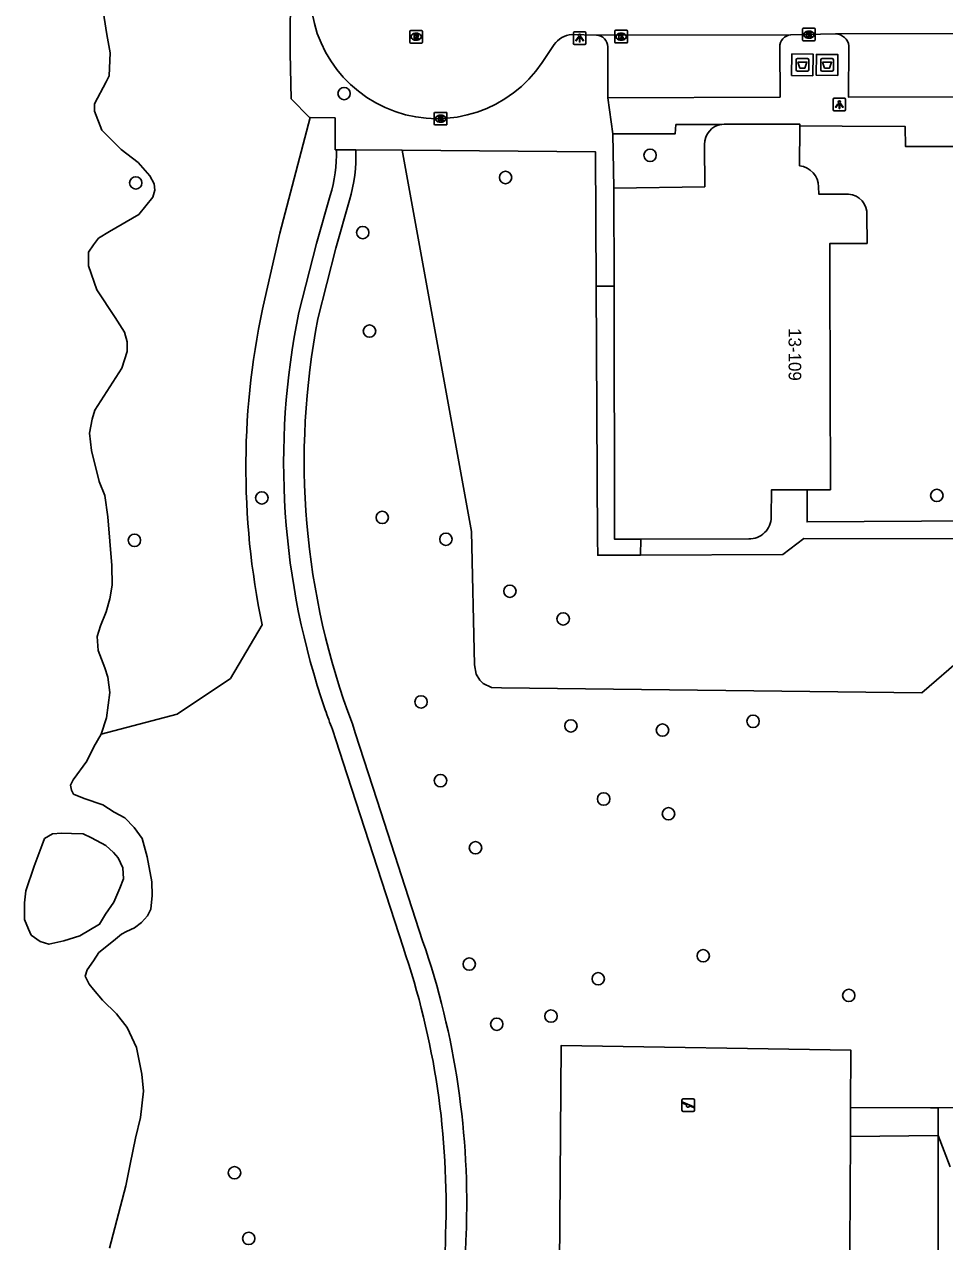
# Model space of a CAD drawing. Extents: x 160732 to 162105, y 387428 to 388479.
# Drawn here: x 160988.3 to 161061, y 388134.5 to 388230.8 of the extents above; entities that cross this region are included whole.
import ezdxf

# ---------------------------------------------------------------- set-up
doc = ezdxf.new("R2010")
doc.units = 0
for name, color, linetype in [('IMGEO_Afval_apart_plaats', 7, 'Continuous'), ('IMGEO_Boom', 7, 'Continuous'), ('IMGEO_Gemengd_bos', 7, 'Continuous'), ('IMGEO_Grasland_overig', 7, 'Continuous'), ('IMGEO_Kolk', 7, 'Continuous'), ('IMGEO_Lichtpunt', 7, 'Continuous'), ('IMGEO_Loofbos', 7, 'Continuous'), ('IMGEO_Meer_plas_ven_vijver', 7, 'Continuous'), ('IMGEO_Muur', 7, 'Continuous'), ('IMGEO_Pand', 7, 'Continuous'), ('IMGEO_Pand_nummerreeks', 7, 'Continuous'), ('IMGEO_Rijbaan_lokaal_open', 7, 'Continuous'), ('IMGEO_Rioolput', 7, 'Continuous'), ('IMGEO_Speelvoorziening', 7, 'Continuous'), ('IMGEO_Voetpad_gesloten', 7, 'Continuous'), ('IMGEO_Voetpad_open', 7, 'Continuous')]:
    doc.layers.add(name, color=color, linetype=linetype)

msp = doc.modelspace()

# ---------------------------------------------------------------- linework, layer by layer
at = {"layer": 'IMGEO_Afval_apart_plaats'}
for p, q in [((161049.255, 388227.184), (161049.255, 388227.984)), ((161049.255, 388227.984), (161049.255, 388227.184)), ((161049.355, 388228.084), (161050.145, 388228.084)), ((161050.145, 388228.084), (161049.355, 388228.084)), ((161050.245, 388227.984), (161050.245, 388227.184)), ((161050.245, 388227.184), (161050.245, 388227.984)), ((161051.205, 388227.175), (161051.205, 388227.975)), ((161051.205, 388227.975), (161051.205, 388227.175)), ((161051.305, 388228.075), (161052.095, 388228.075)), ((161052.095, 388228.075), (161051.305, 388228.075)), ((161052.195, 388227.975), (161052.195, 388227.175)), ((161052.195, 388227.175), (161052.195, 388227.975)), ((161050.145, 388227.084), (161049.355, 388227.084)), ((161049.355, 388227.084), (161050.145, 388227.084)), ((161052.095, 388227.075), (161051.305, 388227.075)), ((161051.305, 388227.075), (161052.095, 388227.075))]:
    msp.add_line(p, q, dxfattribs=at)
for points in [[(161049.398, 388227.798), (161050.102, 388227.798), (161049.953, 388227.328), (161049.547, 388227.328), (161049.398, 388227.798)], [(161051.348, 388227.789), (161052.052, 388227.789), (161051.903, 388227.319), (161051.497, 388227.319), (161051.348, 388227.789)]]:
    msp.add_lwpolyline(points, dxfattribs=at)
for centre, start, end in [((161049.355, 388227.984), 90, 180), ((161049.355, 388227.984), 90, 180), ((161050.145, 388227.984), 0, 90), ((161050.145, 388227.984), 360, 90), ((161051.305, 388227.975), 90, 180), ((161051.305, 388227.975), 90, 180), ((161052.095, 388227.975), 0, 90), ((161052.095, 388227.975), 360, 90), ((161049.355, 388227.184), 180, 270), ((161049.355, 388227.184), 180, 270), ((161050.145, 388227.184), 270, 0), ((161050.145, 388227.184), 270, 0), ((161051.305, 388227.175), 180, 270), ((161051.305, 388227.175), 180, 270), ((161052.095, 388227.175), 270, 0), ((161052.095, 388227.175), 270, 0)]:
    msp.add_arc(centre, 0.1, start, end, dxfattribs=at)
at = {"layer": 'IMGEO_Boom'}
for centre in [(161013.524, 388225.312), (161037.714, 388220.425), (161026.288, 388218.671), (160997.059, 388218.24), (161014.998, 388214.312), (161015.533, 388206.523), (161007.023, 388193.33), (161060.374, 388193.526), (161016.542, 388191.788), (160996.955, 388189.98), (161021.574, 388190.061), (161026.627, 388185.954), (161030.842, 388183.763), (161019.607, 388177.2), (161031.45, 388175.305), (161038.691, 388174.971), (161045.85, 388175.666), (161021.145, 388170.975), (161034.042, 388169.525), (161039.165, 388168.355), (161023.912, 388165.665), (161041.908, 388157.125), (161023.42, 388156.465), (161033.611, 388155.306), (161053.416, 388153.991), (161029.878, 388152.354), (161025.588, 388151.711), (161004.862, 388139.97), (161005.986, 388134.775)]:
    msp.add_circle(centre, 0.489, dxfattribs=at)
at = {"layer": 'IMGEO_Gemengd_bos'}
for points in [[(161071.335, 388145.12), (161071.321, 388148.398), (161070.857, 388155.485), (161070.474, 388158.722), (161069.066, 388166.872), (161067.15, 388174.79), (161067.28, 388177.001), (161067.581, 388177.765), (161064.844, 388182.109), (161062.475, 388180.764), (161059.198, 388177.928), (161025.961, 388178.316), (161025.178, 388178.337), (161024.512, 388178.664), (161024.244, 388178.924), (161023.958, 388179.404), (161023.832, 388180.135), (161023.583, 388190.665), (161018.116, 388220.822)], [(161053.561, 388145.125), (161053.587, 388149.655), (161030.674, 388150.02), (161030.403, 388111.703)], [(161053.561, 388145.125), (161059.884, 388145.101), (161060.488, 388145.102)], [(161043.996, 388110.815), (161043.995, 388111.45), (161053.377, 388111.825), (161053.549, 388142.829)], [(161060.489, 388142.917), (161053.549, 388142.829)]]:
    msp.add_lwpolyline(points, dxfattribs=at)
at = {"layer": 'IMGEO_Grasland_overig'}
msp.add_lwpolyline([(161053.549, 388142.829), (161053.561, 388145.125)], dxfattribs=at)
at = {"layer": 'IMGEO_Kolk'}
for p, q in [((161034.998, 388230.31), (161035.85, 388230.31)), ((161049.765, 388229.544), (161049.765, 388230.396)), ((161049.84, 388230.47), (161050.692, 388230.47)), ((161050.766, 388230.396), (161050.766, 388229.544)), ((161034.923, 388229.384), (161034.923, 388230.236)), ((161035.434, 388229.53), (161035.409, 388229.53)), ((161035.411, 388230.09), (161035.436, 388230.09)), ((161035.924, 388230.236), (161035.924, 388229.384)), ((161050.692, 388229.47), (161049.84, 388229.47)), ((161050.276, 388229.69), (161050.251, 388229.69)), ((161050.253, 388230.25), (161050.278, 388230.25)), ((161035.85, 388229.31), (161034.998, 388229.31)), ((161020.655, 388222.898), (161020.655, 388223.75)), ((161020.73, 388223.824), (161021.582, 388223.824)), ((161021.143, 388223.604), (161021.168, 388223.604)), ((161021.656, 388223.75), (161021.656, 388222.898)), ((161021.582, 388222.824), (161020.73, 388222.824)), ((161021.166, 388223.044), (161021.141, 388223.044))]:
    msp.add_line(p, q, dxfattribs=at)
for points in [[(161034.998, 388230.31), (161035.85, 388230.31)], [(161049.765, 388229.544), (161049.765, 388230.396)], [(161049.84, 388230.47), (161050.692, 388230.47)], [(161050.766, 388230.396), (161050.766, 388229.544)], [(161034.923, 388229.384), (161034.923, 388230.236)], [(161035.244, 388230.01), (161035.367, 388230.01), (161035.367, 388229.859), (161035.497, 388230.01), (161035.661, 388230.01), (161035.515, 388229.859), (161035.668, 388229.61), (161035.516, 388229.61), (161035.431, 388229.774), (161035.367, 388229.707), (161035.367, 388229.61), (161035.244, 388229.61), (161035.244, 388230.01)], [(161035.924, 388230.236), (161035.924, 388229.384)], [(161050.692, 388229.47), (161049.84, 388229.47)], [(161050.086, 388230.17), (161050.209, 388230.17), (161050.209, 388230.019), (161050.339, 388230.17), (161050.503, 388230.17), (161050.357, 388230.019), (161050.51, 388229.77), (161050.358, 388229.77), (161050.273, 388229.934), (161050.209, 388229.867), (161050.209, 388229.77), (161050.086, 388229.77), (161050.086, 388230.17)], [(161035.85, 388229.31), (161034.998, 388229.31)], [(161020.655, 388222.898), (161020.655, 388223.75)], [(161020.73, 388223.824), (161021.582, 388223.824)], [(161021.656, 388223.75), (161021.656, 388222.898)], [(161021.582, 388222.824), (161020.73, 388222.824)], [(161020.976, 388223.524), (161021.099, 388223.524), (161021.099, 388223.373), (161021.229, 388223.524), (161021.393, 388223.524), (161021.247, 388223.373), (161021.4, 388223.124), (161021.248, 388223.124), (161021.163, 388223.288), (161021.099, 388223.221), (161021.099, 388223.124), (161020.976, 388223.124), (161020.976, 388223.524)]]:
    msp.add_lwpolyline(points, dxfattribs=at)
for centre, start, end in [((161035, 388230.234), 91.55205, 178.44795), ((161035, 388230.234), 91.55205, 178.44795), ((161035.848, 388230.234), 1.55205, 88.44795), ((161035.848, 388230.234), 1.55205, 88.44795), ((161049.842, 388230.394), 91.55205, 178.44795), ((161049.842, 388230.394), 91.55205, 178.44795), ((161050.69, 388230.394), 1.55205, 88.44795), ((161050.69, 388230.394), 1.55205, 88.44795), ((161035, 388229.386), 181.55205, 268.44795), ((161035, 388229.386), 181.55205, 268.44795), ((161035.848, 388229.386), 271.55205, 358.44795), ((161035.848, 388229.386), 271.55205, 358.44795), ((161049.842, 388229.546), 181.55205, 268.44795), ((161049.842, 388229.546), 181.55205, 268.44795), ((161050.69, 388229.546), 271.55205, 358.44795), ((161050.69, 388229.546), 271.55205, 358.44795), ((161020.732, 388223.748), 91.55205, 178.44795), ((161020.732, 388223.748), 91.55205, 178.44795), ((161021.58, 388223.748), 1.55205, 88.44795), ((161021.58, 388223.748), 1.55205, 88.44795), ((161020.732, 388222.9), 181.55205, 268.44795), ((161020.732, 388222.9), 181.55205, 268.44795), ((161021.58, 388222.9), 271.55205, 358.44795), ((161021.58, 388222.9), 271.55205, 358.44795)]:
    msp.add_arc(centre, 0.0765, start, end, dxfattribs=at)
for centre, major_axis, ratio, start_param, end_param in [((161035.41, 388229.81), (-0.387, 0.002), 0.722429, 4.712389, 7.853982), ((161035.435, 388229.81), (-0.39, 0.002), 0.717154, 1.570796, 4.712389), ((161050.252, 388229.97), (-0.387, 0.002), 0.722429, 4.712389, 7.853982), ((161050.277, 388229.97), (-0.39, 0.002), 0.717154, 1.570796, 4.712389), ((161021.142, 388223.324), (-0.387, 0.002), 0.722429, 4.712389, 7.853982), ((161021.167, 388223.324), (-0.39, 0.002), 0.717154, 1.570796, 4.712389)]:
    msp.add_ellipse(centre, major_axis=major_axis, ratio=ratio, start_param=start_param, end_param=end_param, dxfattribs=at)
at = {"layer": 'IMGEO_Lichtpunt'}
for p, q in [((161031.644, 388230.101), (161031.644, 388229.294)), ((161031.644, 388230.101), (161031.644, 388229.294)), ((161032.546, 388230.196), (161031.738, 388230.196)), ((161032.546, 388230.196), (161031.738, 388230.196)), ((161032.64, 388229.294), (161032.64, 388230.101)), ((161032.64, 388229.294), (161032.64, 388230.101)), ((161031.738, 388229.2), (161032.546, 388229.2)), ((161031.738, 388229.2), (161032.546, 388229.2)), ((161052.172, 388224.843), (161052.172, 388224.036)), ((161052.172, 388224.843), (161052.172, 388224.036)), ((161053.074, 388224.938), (161052.266, 388224.938)), ((161053.074, 388224.938), (161052.266, 388224.938)), ((161053.168, 388224.036), (161053.168, 388224.843)), ((161053.168, 388224.036), (161053.168, 388224.843)), ((161052.266, 388223.942), (161053.074, 388223.942)), ((161052.266, 388223.942), (161053.074, 388223.942))]:
    msp.add_line(p, q, dxfattribs=at)
for points in [[(161032.018, 388229.765), (161032.057, 388229.737), (161031.869, 388229.475), (161031.831, 388229.502), (161032.018, 388229.765)], [(161032.12, 388229.717), (161032.167, 388229.717), (161032.167, 388229.395), (161032.12, 388229.395), (161032.12, 388229.717)], [(161032.23, 388229.737), (161032.268, 388229.764), (161032.455, 388229.502), (161032.416, 388229.474), (161032.23, 388229.737)], [(161052.546, 388224.507), (161052.585, 388224.479), (161052.397, 388224.217), (161052.359, 388224.244), (161052.546, 388224.507)], [(161052.648, 388224.459), (161052.695, 388224.459), (161052.695, 388224.137), (161052.648, 388224.137), (161052.648, 388224.459)], [(161052.758, 388224.479), (161052.796, 388224.506), (161052.983, 388224.244), (161052.944, 388224.216), (161052.758, 388224.479)]]:
    msp.add_lwpolyline(points, dxfattribs=at)
for centre in [(161032.143, 388229.899), (161052.671, 388224.641)]:
    msp.add_circle(centre, 0.0994, dxfattribs=at)
for centre, start, end in [((161031.738, 388230.101), 90, 180), ((161031.738, 388230.101), 90, 180), ((161032.546, 388230.101), 0, 90), ((161032.546, 388230.101), 0, 90), ((161031.738, 388229.294), 180, 270), ((161031.738, 388229.294), 180, 270), ((161032.546, 388229.294), 270, 0), ((161032.546, 388229.294), 270, 360), ((161052.266, 388224.843), 90, 180), ((161052.266, 388224.843), 90, 180), ((161053.074, 388224.843), 0, 90), ((161053.074, 388224.843), 0, 90), ((161052.266, 388224.036), 180, 270), ((161052.266, 388224.036), 180, 270), ((161053.074, 388224.036), 270, 0), ((161053.074, 388224.036), 270, 360)]:
    msp.add_arc(centre, 0.0946, start, end, dxfattribs=at)
at = {"layer": 'IMGEO_Loofbos'}
for points in [[(161007.249, 388209.067), (161008.456, 388214.277), (161010.856, 388223.42)], [(160994.319, 388174.65), (161000.342, 388176.237), (161004.535, 388179.064), (161007.054, 388183.289)]]:
    msp.add_lwpolyline(points, dxfattribs=at)
msp.add_arc((161066.297, 388195.731), 60.535, 167.27281, 191.86036, dxfattribs=at)
at = {"layer": 'IMGEO_Meer_plas_ven_vijver'}
for points in [[(160993.976, 388235.05), (160994.76, 388229.992), (160995.039, 388228.534), (160994.946, 388226.704), (160994.729, 388226.239), (160993.798, 388224.502), (160993.798, 388223.913), (160994.388, 388222.424), (160995.908, 388220.873), (160997.241, 388219.849), (160998.172, 388218.795), (160998.513, 388218.174), (160998.575, 388217.678), (160998.42, 388217.12), (160997.303, 388215.755), (160994.977, 388214.406), (160994.124, 388213.879), (160993.721, 388213.351), (160993.318, 388212.777), (160993.333, 388211.692), (160993.985, 388209.8), (160995.442, 388207.598), (160996.156, 388206.45), (160996.373, 388205.674), (160996.373, 388204.899), (160995.97, 388203.596), (160993.83, 388200.277), (160993.612, 388199.564), (160993.395, 388198.447), (160993.55, 388197.083), (160994.171, 388194.632), (160994.605, 388193.516), (160994.853, 388191.841), (160995.163, 388187.995), (160995.194, 388186.444), (160995.008, 388185.358), (160994.729, 388184.335), (160994.264, 388183.218), (160994.016, 388182.38), (160994.078, 388181.264), (160994.605, 388179.899), (160994.853, 388179.155), (160995.008, 388177.945), (160994.744, 388175.949), (160994.319, 388174.65)], [(160994.99, 388134.001), (160996.267, 388138.932), (160996.618, 388140.636), (160997.03, 388142.706), (160997.427, 388144.345), (160997.682, 388146.43), (160997.549, 388147.758), (160997.123, 388149.874), (160996.375, 388151.463), (160995.532, 388152.526), (160994.426, 388153.621), (160993.716, 388154.455), (160993.389, 388154.892), (160993.051, 388155.523), (160993.21, 388156.007), (160993.714, 388156.716), (160994.145, 388157.376), (160995.293, 388158.311), (160995.923, 388158.823), (160996.331, 388159.036), (160996.962, 388159.324), (160997.517, 388159.761), (160997.998, 388160.272), (160998.242, 388160.804), (160998.355, 388161.903), (160998.336, 388162.975), (160997.969, 388164.944), (160997.562, 388166.401), (160996.934, 388167.283), (160996.202, 388168.032), (160995.349, 388168.484), (160994.445, 388169.059), (160992.975, 388169.557), (160992.147, 388169.91), (160991.983, 388170.213), (160991.906, 388170.629), (160992.107, 388171.046), (160993.199, 388172.518), (160993.732, 388173.638), (160994.319, 388174.65)], [(160989.664, 388165.893), (160989.04, 388164.21), (160988.374, 388162.264), (160988.269, 388161.325), (160988.254, 388159.994), (160988.584, 388159.242), (160988.78, 388158.766), (160989.508, 388158.257), (160990.198, 388158.031), (160991.381, 388158.302), (160992.634, 388158.715), (160994.202, 388159.625), (160994.676, 388160.423), (160995.325, 388161.363), (160995.796, 388162.479), (160996.093, 388163.205), (160996.035, 388164.071), (160995.66, 388164.864), (160995.287, 388165.304), (160994.701, 388165.849), (160993.548, 388166.462), (160992.893, 388166.759), (160991.991, 388166.807), (160991.196, 388166.821), (160990.471, 388166.764), (160989.855, 388166.39), (160989.664, 388165.893)]]:
    msp.add_lwpolyline(points, dxfattribs=at)
at = {"layer": 'IMGEO_Muur'}
msp.add_lwpolyline([(161036.94, 388188.809), (161033.568, 388188.796), (161033.561, 388190.068)], dxfattribs=at)
at = {"layer": 'IMGEO_Pand'}
for points in [[(161043.393, 388222.874), (161043.562, 388222.888), (161049.537, 388222.899), (161049.537, 388222.765)], [(161049.532, 388219.598), (161049.537, 388222.69), (161049.537, 388222.765)], [(161042.005, 388221.275), (161042.034, 388217.94), (161034.844, 388217.833)], [(161034.859, 388210.082), (161034.844, 388217.833)], [(161053.391, 388217.364), (161052.905, 388217.363), (161051.035, 388217.36), (161051.034, 388217.93)], [(161050.122, 388193.978), (161051.957, 388193.982), (161051.924, 388210.843), (161051.919, 388213.458), (161054.858, 388213.463), (161054.853, 388215.687)], [(161034.859, 388210.082), (161034.898, 388190.069), (161036.972, 388190.073)], [(161047.286, 388191.823), (161047.301, 388193.972), (161050.122, 388193.978)], [(161036.972, 388190.073), (161045.508, 388190.09)]]:
    msp.add_lwpolyline(points, dxfattribs=at)
for centre, radius, start, end in [((161043.603, 388221.29), 1.598, 97.5606, 180.52066), ((161049.316, 388217.893), 1.719, 1.23085, 82.77393), ((161053.262, 388215.776), 1.594, 356.80804, 85.35546), ((161045.533, 388191.843), 1.753, 269.19119, 359.34019)]:
    msp.add_arc(centre, radius, start, end, dxfattribs=at)
at = {"layer": 'IMGEO_Rijbaan_lokaal_open'}
for points in [[(161033.478, 388229.932), (161031.507, 388229.986)], [(161033.478, 388229.932), (161048.822, 388229.96)], [(161052.37, 388230.031), (161048.822, 388229.96)], [(161052.37, 388230.031), (161065.504, 388230.06)], [(161030.121, 388229.182), (161029.178, 388227.777)]]:
    msp.add_lwpolyline(points, dxfattribs=at)
for centre, radius, start, end in [((161020.861, 388233.315), 9.992, 175.11141, 326.34314), ((161031.712, 388228.036), 1.96, 95.99689, 144.238)]:
    msp.add_arc(centre, radius, start, end, dxfattribs=at)
at = {"layer": 'IMGEO_Rioolput'}
for p, q in [((161018.791, 388230.303), (161019.643, 388230.303)), ((161018.716, 388229.377), (161018.716, 388230.229)), ((161019.227, 388229.523), (161019.202, 388229.523)), ((161019.204, 388230.083), (161019.229, 388230.083)), ((161019.717, 388230.229), (161019.717, 388229.377)), ((161019.643, 388229.303), (161018.791, 388229.303))]:
    msp.add_line(p, q, dxfattribs=at)
for points in [[(161018.791, 388230.303), (161019.643, 388230.303)], [(161018.716, 388229.377), (161018.716, 388230.229)], [(161019.305, 388230.001), (161019.053, 388230.003), (161019.053, 388229.603)], [(161019.053, 388229.603), (161019.177, 388229.603), (161019.177, 388229.765), (161019.188, 388229.765)], [(161019.231, 388229.922), (161019.177, 388229.922), (161019.177, 388229.841)], [(161019.177, 388229.841), (161019.229, 388229.841)], [(161019.235, 388229.736), (161019.306, 388229.603), (161019.446, 388229.603), (161019.381, 388229.729)], [(161019.717, 388230.229), (161019.717, 388229.377)], [(161019.643, 388229.303), (161018.791, 388229.303)]]:
    msp.add_lwpolyline(points, dxfattribs=at)
for centre, radius, start, end in [((161018.793, 388230.227), 0.0765, 91.55205, 178.44795), ((161018.793, 388230.227), 0.0765, 91.55205, 178.44795), ((161019.641, 388230.227), 0.0765, 1.55205, 88.44795), ((161019.641, 388230.227), 0.0765, 1.55205, 88.44795), ((161018.793, 388229.379), 0.0765, 181.55205, 268.44795), ((161018.793, 388229.379), 0.0765, 181.55205, 268.44795), ((161019.187, 388229.712), 0.0533, 26.02933, 88.69889), ((161019.213, 388230.03), 0.19, 274.7715, 282.96867), ((161019.237, 388229.826), 0.0964, 77.00612, 93.18647), ((161019.251, 388229.883), 0.0378, 276.66336, 79.67722), ((161019.304, 388229.891), 0.109, 350.36119, 89.41601), ((161019.302, 388229.891), 0.112, 277.58423, 350.98172), ((161019.286, 388229.676), 0.108, 29.51342, 73.79051), ((161019.641, 388229.379), 0.0765, 271.55205, 358.44795), ((161019.641, 388229.379), 0.0765, 271.55205, 358.44795)]:
    msp.add_arc(centre, radius, start, end, dxfattribs=at)
for centre, major_axis, ratio, start_param, end_param in [((161019.203, 388229.803), (-0.387, 0.002), 0.722429, 4.712389, 7.853982), ((161019.228, 388229.803), (-0.39, 0.002), 0.717154, 1.570796, 4.712389)]:
    msp.add_ellipse(centre, major_axis=major_axis, ratio=ratio, start_param=start_param, end_param=end_param, dxfattribs=at)
at = {"layer": 'IMGEO_Speelvoorziening'}
for p, q in [((161040.232, 388144.918), (161040.232, 388145.718)), ((161040.232, 388145.718), (161040.232, 388144.918)), ((161040.332, 388145.818), (161041.122, 388145.818)), ((161041.122, 388145.818), (161040.332, 388145.818)), ((161041.222, 388145.718), (161041.222, 388144.918)), ((161041.222, 388144.918), (161041.222, 388145.718)), ((161040.615, 388145.346), (161040.276, 388145.483)), ((161040.301, 388145.543), (161041.177, 388145.19)), ((161041.122, 388144.818), (161040.332, 388144.818)), ((161040.332, 388144.818), (161041.122, 388144.818)), ((161041.153, 388145.13), (161040.813, 388145.267))]:
    msp.add_line(p, q, dxfattribs=at)
for centre, radius, start, end in [((161040.332, 388145.718), 0.1, 90, 180), ((161040.332, 388145.718), 0.1, 90, 180), ((161041.122, 388145.718), 0.1, 0, 90), ((161041.122, 388145.718), 0.1, 360, 90), ((161040.332, 388144.918), 0.1, 180, 270), ((161040.332, 388144.918), 0.1, 180, 270), ((161040.289, 388145.513), 0.0327, 68.07798, 248.07798), ((161040.694, 388145.256), 0.12, 130.99278, 5.16318), ((161041.122, 388144.918), 0.1, 270, 0), ((161041.122, 388144.918), 0.1, 270, 0), ((161041.165, 388145.16), 0.0327, 248.07798, 68.07798)]:
    msp.add_arc(centre, radius, start, end, dxfattribs=at)
at = {"layer": 'IMGEO_Voetpad_gesloten'}
for points in [[(161050.581, 388226.721), (161048.894, 388226.746), (161048.919, 388228.446), (161050.606, 388228.421), (161050.581, 388226.721)], [(161052.538, 388226.743), (161050.849, 388226.756), (161050.862, 388228.406), (161052.551, 388228.393), (161052.538, 388226.743)], [(161012.933, 388220.863), (161014.459, 388220.851)], [(161012.432, 388217.236), (161011.338, 388213.445), (161009.951, 388208.003)], [(161013.964, 388216.874), (161012.87, 388213.083), (161011.461, 388207.507)], [(161014.183, 388175.472), (161014.411, 388174.765), (161016.143, 388169.409), (161019.734, 388158.305)], [(161012.598, 388175.031), (161012.895, 388174.114), (161013.445, 388172.421), (161018.188, 388157.804)]]:
    msp.add_lwpolyline(points, dxfattribs=at)
for centre, radius, start, end in [((160999.747, 388220.836), 13.186, 344.15487, 0.11605), ((161001.234, 388220.478), 13.231, 344.19396, 1.6163), ((161068.2, 388196.087), 59.455, 168.43886, 199.14765), ((161068.944, 388196.258), 58.573, 168.92764, 200.78583), ((161061.832, 388193.768), 52.679, 199.03617, 200.83534), ((160959.858, 388137.592), 63.358, 357.66656, 19.08234), ((160958.532, 388137.379), 63.055, 357.96605, 18.90035), ((160982.221, 388135.647), 39.33, 349.67191, 359.26238), ((160980.685, 388135.791), 42.485, 355.42881, 358.94942)]:
    msp.add_arc(centre, radius, start, end, dxfattribs=at)
at = {"layer": 'IMGEO_Voetpad_open'}
for points in [[(161009.351, 388244.92), (161009.291, 388234.174), (161009.259, 388228.515), (161009.329, 388224.899), (161010.797, 388223.421), (161010.856, 388223.42)], [(161034.363, 388224.965), (161034.366, 388229.002)], [(161047.956, 388228.994), (161047.981, 388225.033), (161034.363, 388224.965)], [(161064.507, 388228.939), (161064.472, 388225.06), (161053.394, 388225.023), (161053.426, 388229.075)], [(161034.774, 388222.134), (161034.363, 388224.965)], [(161010.856, 388223.42), (161012.815, 388223.384), (161012.821, 388220.864), (161012.933, 388220.863)], [(161034.774, 388222.134), (161039.682, 388222.115), (161039.75, 388222.857), (161043.393, 388222.874)], [(161049.537, 388222.765), (161052.896, 388222.739), (161057.884, 388222.701), (161057.891, 388221.129), (161062.741, 388221.118)], [(161034.844, 388217.833), (161034.774, 388222.134)], [(161014.459, 388220.851), (161018.116, 388220.822)], [(161018.116, 388220.822), (161033.405, 388220.7), (161033.459, 388210.086)], [(161036.94, 388188.809), (161033.568, 388188.796), (161033.561, 388190.068), (161033.459, 388210.086)], [(161033.459, 388210.086), (161034.859, 388210.082)], [(161050.122, 388193.978), (161050.113, 388191.43), (161063.671, 388191.523), (161063.672, 388193.414)], [(161036.94, 388188.809), (161048.215, 388188.851), (161049.853, 388190.116), (161066.476, 388190.097), (161066.509, 388192.319), (161068.719, 388192.302)], [(161036.972, 388190.073), (161036.94, 388188.809)], [(161071.335, 388145.12), (161060.488, 388145.102)], [(161060.488, 388145.102), (161060.489, 388142.917)], [(161060.489, 388142.917), (161060.503, 388099.487)], [(161060.489, 388142.917), (161061.422, 388140.438)]]:
    msp.add_lwpolyline(points, dxfattribs=at)
for centre, radius, start, end in [((161033.438, 388229.005), 0.928, 359.8143, 87.53884), ((161048.943, 388228.98), 0.988, 97.0655, 179.1833), ((161052.324, 388228.919), 1.113, 8.06263, 87.62809)]:
    msp.add_arc(centre, radius, start, end, dxfattribs=at)

# ---------------------------------------------------------------- texts
at = {"layer": 'IMGEO_Pand_nummerreeks'}
msp.add_text('13-109', height=1, rotation=270.11438, dxfattribs=at).set_placement((161048.652, 388206.758))

doc.saveas('drawing.dxf')
